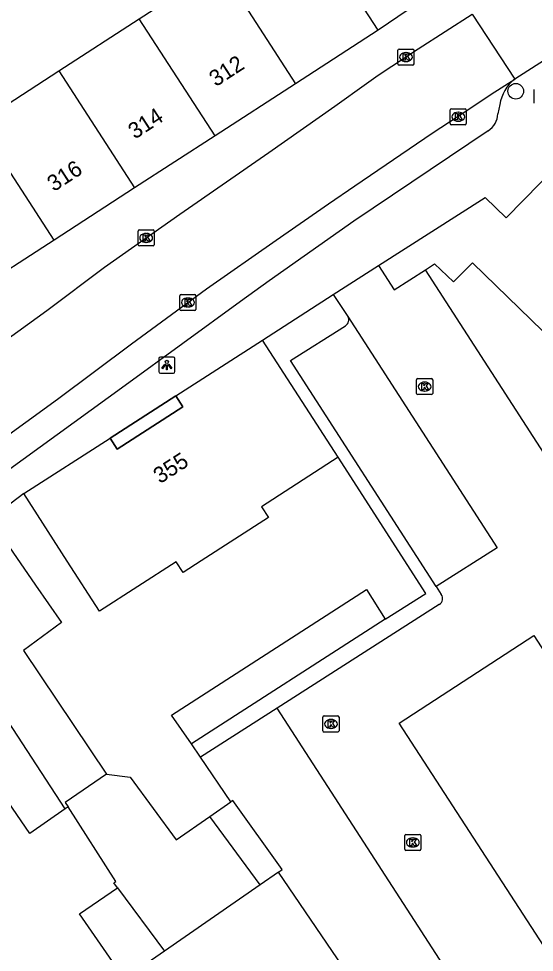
# Model space of a CAD drawing. Extents: x 159222 to 160346, y 381249 to 382166.
# Drawn here: x 160056.7 to 160088.8, y 381616.7 to 381674.9 of the extents above; entities that cross this region are included whole.
import ezdxf

# ---------------------------------------------------------------- set-up
doc = ezdxf.new("R2010")
doc.units = 0
for name, color, linetype in [('IMGEO_Boom', 7, 'Continuous'), ('IMGEO_Brandkraan', 7, 'Continuous'), ('IMGEO_Kolk', 7, 'Continuous'), ('IMGEO_Lichtpunt', 7, 'Continuous'), ('IMGEO_Pand', 7, 'Continuous'), ('IMGEO_Pand_nummerreeks', 7, 'Continuous'), ('IMGEO_Pand_overbouw', 7, 'Continuous'), ('IMGEO_Parkeervlak_open', 7, 'Continuous'), ('IMGEO_Rijbaan_lokaal_open', 7, 'Continuous'), ('IMGEO_Voetpad_open', 7, 'Continuous')]:
    doc.layers.add(name, color=color, linetype=linetype)

msp = doc.modelspace()

# ---------------------------------------------------------------- linework, layer by layer
at = {"layer": 'IMGEO_Boom'}
msp.add_circle((160087.663, 381670.4), 0.489, dxfattribs=at)
at = {"layer": 'IMGEO_Brandkraan'}
msp.add_line((160088.82, 381669.651), (160088.82, 381670.503), dxfattribs=at)
msp.add_lwpolyline([(160088.82, 381669.651), (160088.82, 381670.503)], dxfattribs=at)
at = {"layer": 'IMGEO_Kolk'}
for p, q in [((160080.316, 381672.106), (160080.316, 381672.958)), ((160080.391, 381673.032), (160081.243, 381673.032)), ((160080.804, 381672.812), (160080.829, 381672.812)), ((160081.317, 381672.958), (160081.317, 381672.106)), ((160081.243, 381672.032), (160080.391, 381672.032)), ((160080.827, 381672.252), (160080.802, 381672.252)), ((160083.576, 381668.383), (160083.576, 381669.235)), ((160083.651, 381669.309), (160084.503, 381669.309)), ((160084.577, 381669.235), (160084.577, 381668.383)), ((160084.064, 381669.089), (160084.089, 381669.089)), ((160084.503, 381668.309), (160083.651, 381668.309)), ((160084.087, 381668.529), (160084.062, 381668.529)), ((160064.117, 381660.829), (160064.117, 381661.681)), ((160064.192, 381661.755), (160065.044, 381661.755)), ((160065.118, 381661.681), (160065.118, 381660.829)), ((160064.628, 381660.975), (160064.603, 381660.975)), ((160064.605, 381661.535), (160064.63, 381661.535)), ((160065.044, 381660.755), (160064.192, 381660.755)), ((160066.718, 381656.803), (160066.718, 381657.655)), ((160066.793, 381657.729), (160067.645, 381657.729)), ((160067.206, 381657.509), (160067.231, 381657.509)), ((160067.719, 381657.655), (160067.719, 381656.803)), ((160067.229, 381656.949), (160067.204, 381656.949)), ((160067.645, 381656.729), (160066.793, 381656.729)), ((160081.481, 381651.558), (160081.481, 381652.41)), ((160081.556, 381652.484), (160082.408, 381652.484)), ((160081.969, 381652.264), (160081.994, 381652.264)), ((160082.482, 381652.41), (160082.482, 381651.558)), ((160081.992, 381651.704), (160081.967, 381651.704)), ((160082.408, 381651.484), (160081.556, 381651.484)), ((160075.64, 381630.527), (160075.64, 381631.379)), ((160075.715, 381631.453), (160076.567, 381631.453)), ((160076.641, 381631.379), (160076.641, 381630.527)), ((160076.128, 381631.233), (160076.153, 381631.233)), ((160076.567, 381630.453), (160075.715, 381630.453)), ((160076.151, 381630.673), (160076.126, 381630.673)), ((160080.742, 381623.14), (160080.742, 381623.992)), ((160080.817, 381624.066), (160081.669, 381624.066)), ((160081.23, 381623.846), (160081.255, 381623.846)), ((160081.743, 381623.992), (160081.743, 381623.14)), ((160081.253, 381623.286), (160081.228, 381623.286)), ((160081.669, 381623.066), (160080.817, 381623.066))]:
    msp.add_line(p, q, dxfattribs=at)
for points in [[(160080.316, 381672.106), (160080.316, 381672.958)], [(160080.391, 381673.032), (160081.243, 381673.032)], [(160080.637, 381672.732), (160080.76, 381672.732), (160080.76, 381672.581), (160080.89, 381672.732), (160081.054, 381672.732), (160080.908, 381672.581), (160081.061, 381672.332), (160080.909, 381672.332), (160080.824, 381672.496), (160080.76, 381672.429), (160080.76, 381672.332), (160080.637, 381672.332), (160080.637, 381672.732)], [(160081.317, 381672.958), (160081.317, 381672.106)], [(160081.243, 381672.032), (160080.391, 381672.032)], [(160083.576, 381668.383), (160083.576, 381669.235)], [(160083.651, 381669.309), (160084.503, 381669.309)], [(160084.577, 381669.235), (160084.577, 381668.383)], [(160083.897, 381669.009), (160084.02, 381669.009), (160084.02, 381668.858), (160084.15, 381669.009), (160084.314, 381669.009), (160084.168, 381668.858), (160084.321, 381668.609), (160084.169, 381668.609), (160084.084, 381668.773), (160084.02, 381668.706), (160084.02, 381668.609), (160083.897, 381668.609), (160083.897, 381669.009)], [(160084.503, 381668.309), (160083.651, 381668.309)], [(160064.117, 381660.829), (160064.117, 381661.681)], [(160064.192, 381661.755), (160065.044, 381661.755)], [(160065.118, 381661.681), (160065.118, 381660.829)], [(160064.438, 381661.455), (160064.561, 381661.455), (160064.561, 381661.304), (160064.691, 381661.455), (160064.855, 381661.455), (160064.709, 381661.304), (160064.862, 381661.055), (160064.71, 381661.055), (160064.625, 381661.219), (160064.561, 381661.152), (160064.561, 381661.055), (160064.438, 381661.055), (160064.438, 381661.455)], [(160065.044, 381660.755), (160064.192, 381660.755)], [(160066.718, 381656.803), (160066.718, 381657.655)], [(160066.793, 381657.729), (160067.645, 381657.729)], [(160067.719, 381657.655), (160067.719, 381656.803)], [(160067.039, 381657.429), (160067.162, 381657.429), (160067.162, 381657.278), (160067.292, 381657.429), (160067.456, 381657.429), (160067.31, 381657.278), (160067.463, 381657.029), (160067.311, 381657.029), (160067.226, 381657.193), (160067.162, 381657.126), (160067.162, 381657.029), (160067.039, 381657.029), (160067.039, 381657.429)], [(160067.645, 381656.729), (160066.793, 381656.729)], [(160081.481, 381651.558), (160081.481, 381652.41)], [(160081.556, 381652.484), (160082.408, 381652.484)], [(160082.482, 381652.41), (160082.482, 381651.558)], [(160081.802, 381652.184), (160081.925, 381652.184), (160081.925, 381652.033), (160082.055, 381652.184), (160082.219, 381652.184), (160082.073, 381652.033), (160082.226, 381651.784), (160082.074, 381651.784), (160081.989, 381651.948), (160081.925, 381651.881), (160081.925, 381651.784), (160081.802, 381651.784), (160081.802, 381652.184)], [(160082.408, 381651.484), (160081.556, 381651.484)], [(160075.64, 381630.527), (160075.64, 381631.379)], [(160075.715, 381631.453), (160076.567, 381631.453)], [(160076.641, 381631.379), (160076.641, 381630.527)], [(160075.961, 381631.153), (160076.084, 381631.153), (160076.084, 381631.002), (160076.214, 381631.153), (160076.378, 381631.153), (160076.232, 381631.002), (160076.385, 381630.753), (160076.233, 381630.753), (160076.148, 381630.917), (160076.084, 381630.85), (160076.084, 381630.753), (160075.961, 381630.753), (160075.961, 381631.153)], [(160076.567, 381630.453), (160075.715, 381630.453)], [(160080.742, 381623.14), (160080.742, 381623.992)], [(160080.817, 381624.066), (160081.669, 381624.066)], [(160081.063, 381623.766), (160081.186, 381623.766), (160081.186, 381623.615), (160081.316, 381623.766), (160081.48, 381623.766), (160081.334, 381623.615), (160081.487, 381623.366), (160081.335, 381623.366), (160081.25, 381623.53), (160081.186, 381623.463), (160081.186, 381623.366), (160081.063, 381623.366), (160081.063, 381623.766)], [(160081.743, 381623.992), (160081.743, 381623.14)], [(160081.669, 381623.066), (160080.817, 381623.066)]]:
    msp.add_lwpolyline(points, dxfattribs=at)
for centre, start, end in [((160080.393, 381672.956), 91.55205, 178.44795), ((160080.393, 381672.956), 91.55205, 178.44795), ((160081.241, 381672.956), 1.55205, 88.44795), ((160081.241, 381672.956), 1.55205, 88.44795), ((160080.393, 381672.108), 181.55205, 268.44795), ((160080.393, 381672.108), 181.55205, 268.44795), ((160081.241, 381672.108), 271.55205, 358.44795), ((160081.241, 381672.108), 271.55205, 358.44795), ((160083.653, 381669.233), 91.55205, 178.44795), ((160083.653, 381669.233), 91.55205, 178.44795), ((160084.501, 381669.233), 1.55205, 88.44795), ((160084.501, 381669.233), 1.55205, 88.44795), ((160083.653, 381668.385), 181.55205, 268.44795), ((160083.653, 381668.385), 181.55205, 268.44795), ((160084.501, 381668.385), 271.55205, 358.44795), ((160084.501, 381668.385), 271.55205, 358.44795), ((160064.194, 381661.679), 91.55205, 178.44795), ((160064.194, 381661.679), 91.55205, 178.44795), ((160065.042, 381661.679), 1.55205, 88.44795), ((160065.042, 381661.679), 1.55205, 88.44795), ((160064.194, 381660.831), 181.55205, 268.44795), ((160064.194, 381660.831), 181.55205, 268.44795), ((160065.042, 381660.831), 271.55205, 358.44795), ((160065.042, 381660.831), 271.55205, 358.44795), ((160066.795, 381657.653), 91.55205, 178.44795), ((160066.795, 381657.653), 91.55205, 178.44795), ((160067.643, 381657.653), 1.55205, 88.44795), ((160067.643, 381657.653), 1.55205, 88.44795), ((160066.795, 381656.805), 181.55205, 268.44795), ((160066.795, 381656.805), 181.55205, 268.44795), ((160067.643, 381656.805), 271.55205, 358.44795), ((160067.643, 381656.805), 271.55205, 358.44795), ((160081.558, 381652.408), 91.55205, 178.44795), ((160081.558, 381652.408), 91.55205, 178.44795), ((160082.406, 381652.408), 1.55205, 88.44795), ((160082.406, 381652.408), 1.55205, 88.44795), ((160081.558, 381651.56), 181.55205, 268.44795), ((160081.558, 381651.56), 181.55205, 268.44795), ((160082.406, 381651.56), 271.55205, 358.44795), ((160082.406, 381651.56), 271.55205, 358.44795), ((160075.717, 381631.377), 91.55205, 178.44795), ((160075.717, 381631.377), 91.55205, 178.44795), ((160076.565, 381631.377), 1.55205, 88.44795), ((160076.565, 381631.377), 1.55205, 88.44795), ((160075.717, 381630.529), 181.55205, 268.44795), ((160075.717, 381630.529), 181.55205, 268.44795), ((160076.565, 381630.529), 271.55205, 358.44795), ((160076.565, 381630.529), 271.55205, 358.44795), ((160080.819, 381623.99), 91.55205, 178.44795), ((160080.819, 381623.99), 91.55205, 178.44795), ((160081.667, 381623.99), 1.55205, 88.44795), ((160081.667, 381623.99), 1.55205, 88.44795), ((160080.819, 381623.142), 181.55205, 268.44795), ((160080.819, 381623.142), 181.55205, 268.44795), ((160081.667, 381623.142), 271.55205, 358.44795), ((160081.667, 381623.142), 271.55205, 358.44795)]:
    msp.add_arc(centre, 0.0765, start, end, dxfattribs=at)
for centre, major_axis, ratio, start_param, end_param in [((160080.803, 381672.532), (-0.387, 0.002), 0.722429, 4.712389, 7.853982), ((160080.828, 381672.532), (-0.39, 0.002), 0.717154, 1.570796, 4.712389), ((160084.063, 381668.809), (-0.387, 0.002), 0.722429, 4.712389, 7.853982), ((160084.088, 381668.809), (-0.39, 0.002), 0.717154, 1.570796, 4.712389), ((160064.604, 381661.255), (-0.387, 0.002), 0.722429, 4.712389, 7.853982), ((160064.629, 381661.255), (-0.39, 0.002), 0.717154, 1.570796, 4.712389), ((160067.205, 381657.229), (-0.387, 0.002), 0.722429, 4.712389, 7.853982), ((160067.23, 381657.229), (-0.39, 0.002), 0.717154, 1.570796, 4.712389), ((160081.968, 381651.984), (-0.387, 0.002), 0.722429, 4.712389, 7.853982), ((160081.993, 381651.984), (-0.39, 0.002), 0.717154, 1.570796, 4.712389), ((160076.127, 381630.953), (-0.387, 0.002), 0.722429, 4.712389, 7.853982), ((160076.152, 381630.953), (-0.39, 0.002), 0.717154, 1.570796, 4.712389), ((160081.229, 381623.566), (-0.387, 0.002), 0.722429, 4.712389, 7.853982), ((160081.254, 381623.566), (-0.39, 0.002), 0.717154, 1.570796, 4.712389)]:
    msp.add_ellipse(centre, major_axis=major_axis, ratio=ratio, start_param=start_param, end_param=end_param, dxfattribs=at)
at = {"layer": 'IMGEO_Lichtpunt'}
for p, q in [((160065.408, 381653.728), (160065.408, 381652.921)), ((160065.408, 381653.728), (160065.408, 381652.921)), ((160066.31, 381653.823), (160065.502, 381653.823)), ((160066.31, 381653.823), (160065.502, 381653.823)), ((160066.404, 381652.921), (160066.404, 381653.728)), ((160066.404, 381652.921), (160066.404, 381653.728)), ((160065.502, 381652.827), (160066.31, 381652.827)), ((160065.502, 381652.827), (160066.31, 381652.827))]:
    msp.add_line(p, q, dxfattribs=at)
for points in [[(160065.782, 381653.392), (160065.821, 381653.364), (160065.633, 381653.102), (160065.595, 381653.129), (160065.782, 381653.392)], [(160065.884, 381653.344), (160065.931, 381653.344), (160065.931, 381653.022), (160065.884, 381653.022), (160065.884, 381653.344)], [(160065.994, 381653.364), (160066.032, 381653.391), (160066.219, 381653.129), (160066.18, 381653.101), (160065.994, 381653.364)]]:
    msp.add_lwpolyline(points, dxfattribs=at)
msp.add_circle((160065.907, 381653.526), 0.0994, dxfattribs=at)
for centre, start, end in [((160065.502, 381653.728), 90, 180), ((160065.502, 381653.728), 90, 180), ((160066.31, 381653.728), 0, 90), ((160066.31, 381653.728), 0, 90), ((160065.502, 381652.921), 180, 270), ((160065.502, 381652.921), 180, 270), ((160066.31, 381652.921), 270, 0), ((160066.31, 381652.921), 270, 360)]:
    msp.add_arc(centre, 0.0946, start, end, dxfattribs=at)
at = {"layer": 'IMGEO_Pand'}
for points in [[(160079.082, 381674.205), (160074.433, 381681.38)], [(160064.187, 381674.919), (160069.206, 381678.171)], [(160069.206, 381678.171), (160073.935, 381670.871)], [(160059.168, 381671.668), (160064.187, 381674.919)], [(160068.916, 381667.619), (160064.187, 381674.919)], [(160079.082, 381674.205), (160073.935, 381670.871)], [(160054.149, 381668.417), (160059.168, 381671.668)], [(160059.168, 381671.668), (160063.897, 381664.368)], [(160073.935, 381670.871), (160068.916, 381667.619)], [(160058.878, 381661.116), (160054.149, 381668.417)], [(160079.097, 381659.538), (160085.765, 381663.774), (160087.059, 381662.503), (160092.397, 381667.962)], [(160068.916, 381667.619), (160063.897, 381664.368)], [(160063.897, 381664.368), (160058.878, 381661.116)], [(160058.878, 381661.116), (160053.733, 381657.783)], [(160079.097, 381659.538), (160080.078, 381658.024), (160082.032, 381659.271)], [(160082.032, 381659.271), (160082.597, 381659.631), (160083.775, 381658.517), (160084.966, 381659.705), (160117.785, 381627.832)], [(160066.468, 381651.41), (160071.869, 381654.879)], [(160076.592, 381647.577), (160071.869, 381654.879)], [(160066.468, 381651.41), (160066.912, 381650.721), (160062.806, 381648.084), (160062.362, 381648.773)], [(160056.979, 381645.316), (160062.362, 381648.773)], [(160076.592, 381647.577), (160071.809, 381644.498), (160072.243, 381643.825), (160068.039, 381641.119), (160066.913, 381640.394), (160066.479, 381641.068), (160061.696, 381637.989), (160059.686, 381641.112), (160056.979, 381645.316)], [(160054.874, 381643.721), (160057.714, 381639.606), (160059.327, 381637.27), (160056.976, 381635.525), (160062.137, 381627.824)], [(160059.568, 381625.654), (160050.059, 381640.206)], [(160067.436, 381629.706), (160066.196, 381631.496), (160078.363, 381639.34), (160079.52, 381637.486)], [(160079.52, 381637.486), (160067.436, 381629.706)], [(160059.568, 381625.654), (160057.353, 381624.125), (160054.587, 381628.133), (160052.319, 381626.568), (160049.808, 381630.206), (160048.142, 381632.62), (160045.301, 381636.734)], [(160062.137, 381627.824), (160059.574, 381626.055), (160059.759, 381625.785)], [(160062.137, 381627.824), (160063.611, 381627.63), (160066.477, 381623.734), (160068.582, 381625.193)], [(160068.582, 381625.193), (160069.891, 381626.101)], [(160072.874, 381621.721), (160073.091, 381621.871), (160070.023, 381626.192), (160069.891, 381626.101)], [(160059.759, 381625.785), (160059.568, 381625.654)], [(160062.833, 381620.746), (160062.606, 381621.052), (160062.722, 381621.132), (160059.759, 381625.785)], [(160071.724, 381620.923), (160068.582, 381625.193)], [(160072.874, 381621.721), (160071.724, 381620.923)], [(160071.724, 381620.923), (160065.765, 381616.793)], [(160065.765, 381616.793), (160063.267, 381615.071), (160060.469, 381619.108), (160062.833, 381620.746)], [(160062.833, 381620.746), (160065.765, 381616.793)]]:
    msp.add_lwpolyline(points, dxfattribs=at)
at = {"layer": 'IMGEO_Pand_overbouw'}
msp.add_lwpolyline([(160066.468, 381651.41), (160062.362, 381648.773), (160062.806, 381648.084), (160066.912, 381650.721)], close=True, dxfattribs=at)
at = {"layer": 'IMGEO_Parkeervlak_open'}
for points in [[(160069.891, 381626.101), (160068, 381628.877)], [(160078.905, 381612.867), (160072.874, 381621.721)]]:
    msp.add_lwpolyline(points, dxfattribs=at)
at = {"layer": 'IMGEO_Rijbaan_lokaal_open'}
for points in [[(160055.384, 381654.539), (160058.428, 381656.732), (160062.021, 381659.432), (160066.72, 381662.728), (160072.255, 381666.588), (160076.377, 381669.471), (160078.362, 381670.881), (160079.087, 381671.392), (160081.581, 381673.05), (160084.945, 381675.203)], [(160084.945, 381675.203), (160087.598, 381671.154)], [(160089.965, 381672.679), (160087.598, 381671.154)], [(160029.757, 381630.154), (160046.643, 381642.176), (160053.366, 381647.073), (160059.079, 381651.195), (160063.698, 381654.651), (160068.376, 381658.077), (160072.727, 381661.121), (160075.982, 381663.388), (160077.635, 381664.497), (160082.443, 381667.792), (160084.67, 381669.243), (160086.132, 381670.209), (160087.598, 381671.154)], [(160076.269, 381657.736), (160079.097, 381659.538)], [(160091.367, 381644.827), (160082.032, 381659.271)], [(160076.269, 381657.736), (160077.199, 381656.363)], [(160077.199, 381656.363), (160086.508, 381641.935), (160082.694, 381639.527)], [(160082.694, 381639.527), (160083.018, 381639.019)], [(160082.894, 381638.405), (160072.777, 381631.935)], [(160093.287, 381611.166), (160080.393, 381631.009), (160088.785, 381636.465), (160101.666, 381616.599)], [(160088.317, 381607.943), (160072.777, 381631.935)]]:
    msp.add_lwpolyline(points, dxfattribs=at)
msp.add_arc((160082.681, 381638.768), 0.421, 300.46431, 36.70057, dxfattribs=at)
at = {"layer": 'IMGEO_Voetpad_open'}
for points in [[(160083.468, 381677.189), (160079.082, 381674.205)], [(160086.665, 381669.575), (160086.538, 381668.991)], [(160085.941, 381667.938), (160077.575, 381662.295), (160072.279, 381658.586), (160070.49, 381657.284), (160063.302, 381652.051), (160049.272, 381641.9), (160033.515, 381630.492)], [(160071.869, 381654.879), (160076.269, 381657.736)], [(160082.694, 381639.527), (160073.611, 381653.612), (160077.039, 381655.777)], [(160062.362, 381648.773), (160066.468, 381651.41)], [(160079.52, 381637.486), (160082.047, 381639.092), (160076.592, 381647.577)], [(160056.979, 381645.316), (160054.874, 381643.721)], [(160072.777, 381631.935), (160068, 381628.877)], [(160068, 381628.877), (160067.436, 381629.706)]]:
    msp.add_lwpolyline(points, dxfattribs=at)
for centre, radius, start, end in [((160089.158, 381669.167), 2.526, 128.13205, 170.71194), ((160085.317, 381668.987), 1.221, 300.73318, 0.16454), ((160076.803, 381656.156), 0.447, 301.9035, 27.55317)]:
    msp.add_arc(centre, radius, start, end, dxfattribs=at)

# ---------------------------------------------------------------- texts
at = {"layer": 'IMGEO_Pand_nummerreeks'}
for s, rotation, p in [('312', 32.93745, (160068.958, 381670.649)), ('314', 32.93745, (160063.908, 381667.378)), ('316', 32.93745, (160058.858, 381664.106)), ('355', 32.70983, (160065.474, 381645.899))]:
    msp.add_text(s, height=1, rotation=rotation, dxfattribs=at).set_placement(p)

doc.saveas('drawing.dxf')
